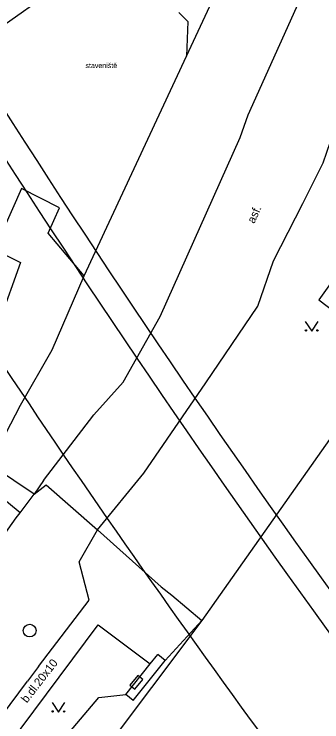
# Model space of a CAD drawing. Extents: x -595546 to -593986, y -1160845 to -1159202.
# Drawn here: x -595242.2 to -595218.1, y -1159521.8 to -1159466.4 of the extents above; entities that cross this region are included whole.
import ezdxf

# ---------------------------------------------------------------- set-up
doc = ezdxf.new("R2010")
doc.units = 0
for name, color, linetype in [('Level 24', 7, 'Continuous'), ('Level 27', 7, 'Continuous'), ('Level 36', 7, 'Continuous'), ('Specificka linie pasportu komunikaci', 7, 'Continuous'), ('TM - budovy zdene_ betonove - VP', 7, 'Continuous'), ('TM - chodniky - VP', 7, 'Continuous'), ('TM - hranice souvisleho porostu (skupiny stromu_ kere)', 7, 'Continuous'), ('TM - komunikace - VP', 7, 'Continuous'), ('TM - letecke snimky - pomocna linie', 7, 'Continuous'), ('TM - plot drateny_ kovovy - VP', 7, 'Continuous'), ('TM - plot zdeny_ ohradni zed - VP', 7, 'Continuous'), ('TM - podezdivka plotu - VP', 7, 'Continuous'), ('TM - popis povrchu', 7, 'Continuous'), ('TM - poznamka', 7, 'Continuous'), ('TM - rozhrani ploch obecne - VP', 7, 'Continuous'), ('TM - vjezd na pozemek', 7, 'Continuous')]:
    doc.layers.add(name, color=color, linetype=linetype)

msp = doc.modelspace()

# ---------------------------------------------------------------- linework, layer by layer
at = {"layer": 'Level 24'}
msp.add_lwpolyline([(-595232.538, -1159518.114), (-595233.165, -1159518.892), (-595232.776, -1159519.206), (-595232.148, -1159518.427)], close=True, dxfattribs=at)
at = {"layer": 'Level 27'}
msp.add_circle((-595241, -1159514.61), 0.5, dxfattribs=at)
at = {"layer": 'Level 36'}
for points in [[(-595219.41, -1159490.43), (-595218.91, -1159491.18), (-595218.41, -1159490.43)], [(-595239.25, -1159520.23), (-595238.75, -1159520.98), (-595238.25, -1159520.23)]]:
    msp.add_lwpolyline(points, dxfattribs=at)
for centre in [(-595219.36, -1159491.13), (-595218.461, -1159491.13), (-595239.2, -1159520.93), (-595238.301, -1159520.93)]:
    msp.add_circle(centre, 0.05, dxfattribs=at)
at = {"layer": 'Specificka linie pasportu komunikaci'}
msp.add_lwpolyline([(-595245.44, -1159468.92), (-595237.13, -1159463.07)], dxfattribs=at)
at = {"layer": 'TM - budovy zdene_ betonove - VP'}
msp.add_lwpolyline([(-595244.05, -1159501.4), (-595241.73, -1159496.97)], dxfattribs=at)
at = {"layer": 'TM - chodniky - VP'}
for points in [[(-595215.62, -1159484.92), (-595218.34, -1159488.73), (-595215.4, -1159490.97), (-595216.58, -1159492.64), (-595215.54, -1159493.26)], [(-595241.74, -1159505.39), (-595245.27, -1159502.51)], [(-595244.74, -1159526.34), (-595235.64, -1159514.17), (-595231.55, -1159517.2)]]:
    msp.add_lwpolyline(points, dxfattribs=at)
at = {"layer": 'TM - hranice souvisleho porostu (skupiny stromu_ kere)'}
for points in [[(-595230.38, -1159516.95), (-595227.51, -1159513.82)], [(-595239.42, -1159529.65), (-595242.02, -1159527.45), (-595235.59, -1159519.85), (-595233.48, -1159519.62)]]:
    msp.add_lwpolyline(points, dxfattribs=at)
at = {"layer": 'TM - komunikace - VP'}
for points in [[(-595236.33, -1159512.23), (-595237.12, -1159509.23), (-595235.68, -1159506.74)], [(-595240.3, -1159517.41), (-595236.33, -1159512.23)], [(-595240.3, -1159517.41), (-595241.17, -1159518.56)], [(-595244.52, -1159523.03), (-595241.17, -1159518.56)]]:
    msp.add_lwpolyline(points, dxfattribs=at)
for radius, start, end in [(799, 210.069145, 217.958711), (801, 210.069145, 217.958532), (810, 211.62302, 217.084484)]:
    msp.add_arc((-594569.63, -1159043.795), radius, start, end, dxfattribs=at)
at = {"layer": 'TM - letecke snimky - pomocna linie'}
for points in [[(-595239.92, -1159502.88), (-595235.97, -1159497.73), (-595233.68, -1159495.17), (-595230.77, -1159490.05), (-595224.5, -1159476.03), (-595223.89, -1159474.26), (-595211.71, -1159447.27), (-595198.79, -1159419.27), (-595188.29, -1159396.6), (-595182.56, -1159385.66), (-595180.85, -1159384.2)], [(-595229.31, -1159466.26), (-595228.6, -1159466.97), (-595228.72, -1159469.69)], [(-595235.68, -1159506.74), (-595232.05, -1159502.29), (-595227.19, -1159495.23), (-595223.14, -1159489.23), (-595221.9, -1159485.7), (-595219.61, -1159481.2), (-595218.02, -1159478.03), (-595216.87, -1159474.68), (-595216.08, -1159474.41), (-595211.84, -1159474.94), (-595209.86, -1159476.19)], [(-595236.73, -1159486.86), (-595239.56, -1159483.52), (-595238.67, -1159481.54), (-595241.63, -1159480.04), (-595243.79, -1159484.8), (-595241.72, -1159485.82), (-595243.39, -1159490.41), (-595245.58, -1159494.95)], [(-595241.73, -1159496.97), (-595239.25, -1159492.66), (-595236.73, -1159486.86)], [(-595241.74, -1159505.39), (-595240.65, -1159503.93)], [(-595243.19, -1159507.39), (-595242.05, -1159505.78), (-595241.74, -1159505.39)]]:
    msp.add_lwpolyline(points, dxfattribs=at)
at = {"layer": 'TM - plot drateny_ kovovy - VP'}
for points in [[(-595214.01, -1159494.72), (-595227.51, -1159513.82)], [(-595240.65, -1159503.93), (-595239.72, -1159503.21)], [(-595235.68, -1159506.74), (-595230.7, -1159511.19)], [(-595229.87, -1159511.85), (-595227.51, -1159513.82)], [(-595227.51, -1159513.82), (-595239.42, -1159529.65)]]:
    msp.add_lwpolyline(points, dxfattribs=at)
at = {"layer": 'TM - plot zdeny_ ohradni zed - VP'}
msp.add_lwpolyline([(-595232.89, -1159520.09), (-595230.38, -1159516.95)], dxfattribs=at)
at = {"layer": 'TM - podezdivka plotu - VP'}
for points in [[(-595231.55, -1159517.2), (-595230.97, -1159516.48)], [(-595230.38, -1159516.95), (-595230.97, -1159516.48)], [(-595233.48, -1159519.62), (-595231.55, -1159517.2)], [(-595232.89, -1159520.09), (-595233.48, -1159519.62)]]:
    msp.add_lwpolyline(points, dxfattribs=at)
at = {"layer": 'TM - rozhrani ploch obecne - VP'}
for points in [[(-595228.72, -1159469.69), (-595223.98, -1159459.53)], [(-595236.73, -1159486.86), (-595228.72, -1159469.69)], [(-595240.65, -1159503.93), (-595243.85, -1159501.8), (-595244.05, -1159501.4)], [(-595239.92, -1159502.88), (-595240.65, -1159503.93)]]:
    msp.add_lwpolyline(points, dxfattribs=at)
at = {"layer": 'TM - vjezd na pozemek'}
for points in [[(-595239.72, -1159503.21), (-595235.68, -1159506.74)], [(-595230.7, -1159511.19), (-595229.87, -1159511.85)]]:
    msp.add_lwpolyline(points, dxfattribs=at)

# ---------------------------------------------------------------- texts
at = {"layer": 'TM - popis povrchu'}
for s, rotation, p in [('asf.', 65.4575, (-595223.41, -1159482.82)), ('b.dl.20x10', 52.1175, (-595241.22, -1159520.32))]:
    msp.add_text(s, height=0.65, rotation=rotation, dxfattribs=at).set_placement(p)
at = {"layer": 'TM - poznamka'}
msp.add_text('staveniště', height=0.4, dxfattribs=at).set_placement((-595236.63, -1159470.61))

doc.saveas('drawing.dxf')
